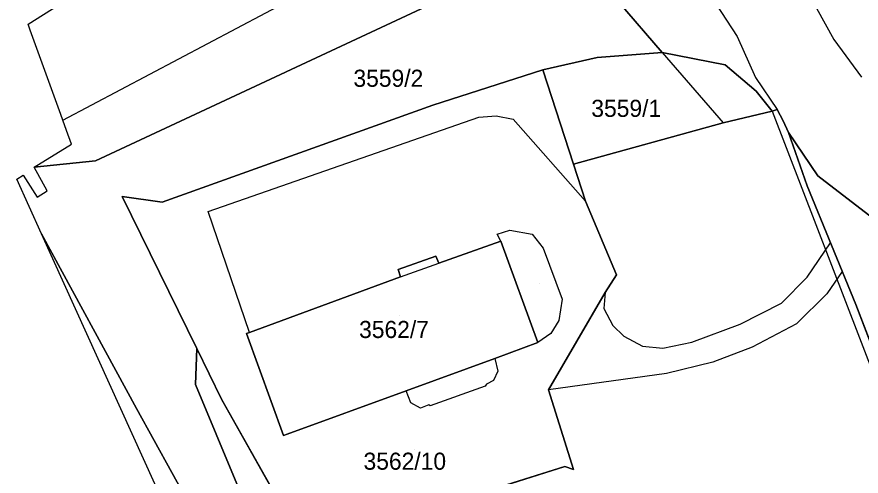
# Model space of a CAD drawing. Extents: x -262657 to -261595, y -1238015 to -1237156.
# Drawn here: x -262657.1 to -262558.2, y -1237290.8 to -1237237.1 of the extents above; entities that cross this region are included whole.
import ezdxf

# ---------------------------------------------------------------- set-up
doc = ezdxf.new("R2010")
doc.units = 0
for name, color, linetype in [('body_kn', 7, 'Continuous'), ('kladpar_druhypozemkov', 7, 'Continuous'), ('kladpar_hranice', 7, 'Continuous'), ('kladpar_parcelnecisla', 7, 'Continuous'), ('kladpar_plochy', 7, 'Continuous'), ('tarchy_linie', 7, 'Continuous'), ('zappar_hrandruhpozemk', 7, 'Continuous')]:
    doc.layers.add(name, color=color, linetype=linetype)

msp = doc.modelspace()

# ---------------------------------------------------------------- linework, layer by layer
at = {"layer": 'body_kn'}
for p, q in [((-262655.77, -1237237.94), (-262655.77, -1237237.94)), ((-262655.53, -1237238.61), (-262655.53, -1237238.61)), ((-262572.74, -1237239.37), (-262572.74, -1237239.37)), ((-262561.43, -1237239.7), (-262561.43, -1237239.7)), ((-262581.5, -1237241.24), (-262581.5, -1237241.24)), ((-262581.5, -1237241.24), (-262581.5, -1237241.24)), ((-262589.12, -1237241.84), (-262589.12, -1237241.84)), ((-262574.14, -1237242.68), (-262574.14, -1237242.68)), ((-262595.48, -1237243.25), (-262595.48, -1237243.25)), ((-262595.48, -1237243.25), (-262595.48, -1237243.25)), ((-262570.6, -1237244.18), (-262570.6, -1237244.18)), ((-262570.5, -1237245.78), (-262570.5, -1237245.78)), ((-262608.38, -1237247.38), (-262608.38, -1237247.38)), ((-262651.94, -1237248.48), (-262651.94, -1237248.48)), ((-262600.94, -1237248.66), (-262600.94, -1237248.66)), ((-262568.63, -1237248.12), (-262568.63, -1237248.12)), ((-262568.63, -1237248.12), (-262568.63, -1237248.12)), ((-262568.05, -1237247.91), (-262568.05, -1237247.91)), ((-262651.69, -1237249.16), (-262651.69, -1237249.16)), ((-262651.69, -1237249.16), (-262651.69, -1237249.16)), ((-262602.97, -1237248.8), (-262602.97, -1237248.8)), ((-262598.96, -1237249.05), (-262598.96, -1237249.05)), ((-262574.37, -1237249.46), (-262574.37, -1237249.46)), ((-262574.37, -1237249.46), (-262574.37, -1237249.46)), ((-262567.35, -1237249.24), (-262567.35, -1237249.24)), ((-262651.26, -1237250.37), (-262651.26, -1237250.37)), ((-262566.74, -1237250.59), (-262566.74, -1237250.59)), ((-262566.74, -1237250.59), (-262566.74, -1237250.59)), ((-262650.67, -1237251.98), (-262650.67, -1237251.98)), ((-262647.87, -1237253.9), (-262647.87, -1237253.9)), ((-262591.91, -1237254.31), (-262591.91, -1237254.31)), ((-262656.35, -1237255.57), (-262656.35, -1237255.57)), ((-262655.07, -1237254.67), (-262655.07, -1237254.67)), ((-262657.08, -1237256.06), (-262657.08, -1237256.06)), ((-262563.3, -1237255.68), (-262563.3, -1237255.68)), ((-262653.53, -1237257.41), (-262653.53, -1237257.41)), ((-262564.55, -1237256.82), (-262564.55, -1237256.82)), ((-262654.71, -1237258.18), (-262654.71, -1237258.18)), ((-262644.74, -1237258.1), (-262644.74, -1237258.1)), ((-262644.74, -1237258.1), (-262644.74, -1237258.1)), ((-262640.07, -1237258.74), (-262640.07, -1237258.74)), ((-262590.51, -1237258.64), (-262590.51, -1237258.64)), ((-262634.69, -1237259.82), (-262634.69, -1237259.82)), ((-262654.19, -1237262.45), (-262654.19, -1237262.45)), ((-262600.83, -1237262.49), (-262600.83, -1237262.49)), ((-262599.35, -1237262.04), (-262599.35, -1237262.04)), ((-262596.74, -1237262.49), (-262596.74, -1237262.49)), ((-262600.4, -1237263.3), (-262600.4, -1237263.3)), ((-262600.4, -1237263.3), (-262600.4, -1237263.3)), ((-262561.8, -1237263.52), (-262561.8, -1237263.52)), ((-262595.46, -1237264.14), (-262595.46, -1237264.14)), ((-262608.03, -1237265.05), (-262608.03, -1237265.05)), ((-262607.68, -1237265.87), (-262607.68, -1237265.87)), ((-262612.44, -1237266.61), (-262612.44, -1237266.61)), ((-262612.14, -1237267.49), (-262612.14, -1237267.49)), ((-262612.14, -1237267.49), (-262612.14, -1237267.49)), ((-262586.88, -1237267.24), (-262586.88, -1237267.24)), ((-262560.44, -1237266.84), (-262560.44, -1237266.84)), ((-262564.55, -1237267.54), (-262564.55, -1237267.54)), ((-262588.2, -1237269.3), (-262588.2, -1237269.3)), ((-262588.2, -1237269.3), (-262588.2, -1237269.3)), ((-262562.22, -1237269.47), (-262562.22, -1237269.47)), ((-262593.21, -1237270.09), (-262593.21, -1237270.09)), ((-262588.33, -1237271.18), (-262588.33, -1237271.18)), ((-262567.56, -1237270.57), (-262567.56, -1237270.57)), ((-262558.85, -1237270.72), (-262558.85, -1237270.72)), ((-262593.6, -1237272.58), (-262593.6, -1237272.58)), ((-262587.3, -1237273.18), (-262587.3, -1237273.18)), ((-262572.37, -1237273.03), (-262572.37, -1237273.03)), ((-262565.78, -1237273), (-262565.78, -1237273)), ((-262630.21, -1237274.12), (-262630.21, -1237274.12)), ((-262629.86, -1237274), (-262629.86, -1237274)), ((-262629.86, -1237274), (-262629.86, -1237274)), ((-262594.54, -1237274.12), (-262594.54, -1237274.12)), ((-262586.02, -1237274.42), (-262586.02, -1237274.42)), ((-262596.08, -1237275.16), (-262596.08, -1237275.16)), ((-262596.08, -1237275.16), (-262596.08, -1237275.16)), ((-262578.06, -1237275.13), (-262578.06, -1237275.13)), ((-262636.01, -1237275.87), (-262636.01, -1237275.87)), ((-262636.01, -1237275.87), (-262636.01, -1237275.87)), ((-262583.81, -1237275.59), (-262583.81, -1237275.59)), ((-262581.45, -1237275.84), (-262581.45, -1237275.84)), ((-262570.96, -1237275.7), (-262570.96, -1237275.7)), ((-262601.1, -1237277.03), (-262601.1, -1237277.03)), ((-262601.1, -1237277.03), (-262601.1, -1237277.03)), ((-262575.57, -1237277.46), (-262575.57, -1237277.46)), ((-262600.76, -1237278.53), (-262600.76, -1237278.53)), ((-262581, -1237278.81), (-262581, -1237278.81)), ((-262636.18, -1237280.09), (-262636.18, -1237280.09)), ((-262602.26, -1237280.29), (-262602.26, -1237280.29)), ((-262602.09, -1237280.05), (-262602.09, -1237280.05)), ((-262601.26, -1237279.6), (-262601.26, -1237279.6)), ((-262611.48, -1237280.81), (-262611.48, -1237280.81)), ((-262594.84, -1237280.72), (-262594.84, -1237280.72)), ((-262633.1, -1237281.8), (-262633.1, -1237281.8)), ((-262610.94, -1237282.24), (-262610.94, -1237282.24)), ((-262643.08, -1237282.89), (-262643.08, -1237282.89)), ((-262609.82, -1237282.84), (-262609.82, -1237282.84)), ((-262608.85, -1237282.45), (-262608.85, -1237282.45)), ((-262608.68, -1237282.58), (-262608.68, -1237282.58)), ((-262625.86, -1237286.06), (-262625.86, -1237286.06)), ((-262625.44, -1237285.9), (-262625.44, -1237285.9)), ((-262592.93, -1237289.66), (-262592.93, -1237289.66)), ((-262591.91, -1237290.03), (-262591.91, -1237290.03))]:
    msp.add_line(p, q, dxfattribs=at)
at = {"layer": 'kladpar_druhypozemkov'}
for p, q in [((-262611.98, -1237243.39), (-262611.98, -1237243.39)), ((-262585.49, -1237247.25), (-262585.49, -1237247.25)), ((-262595.87, -1237268.25), (-262595.87, -1237268.25)), ((-262612.23, -1237272.02), (-262612.23, -1237272.02)), ((-262610.56, -1237287.67), (-262610.56, -1237287.67))]:
    msp.add_line(p, q, dxfattribs=at)
at = {"layer": 'kladpar_hranice'}
for points in [[(-262581.5, -1237241.24), (-262586.63, -1237235.33), (-262603.29, -1237233.07), (-262647.87, -1237253.9), (-262655.07, -1237254.67), (-262650.67, -1237251.98), (-262651.26, -1237250.37), (-262651.69, -1237249.16), (-262651.94, -1237248.48), (-262655.53, -1237238.61), (-262655.77, -1237237.94), (-262608.68, -1237208.25), (-262590.74, -1237204.25), (-262574.99, -1237196.98), (-262562.71, -1237190.73)], [(-262595.48, -1237243.25), (-262608.38, -1237247.38), (-262640.07, -1237258.74), (-262644.74, -1237258.1), (-262636.01, -1237275.87), (-262636.18, -1237280.09), (-262621.83, -1237314.47), (-262592.82, -1237360.39), (-262623.19, -1237313.62), (-262628.1, -1237306.25), (-262630.3, -1237307.02), (-262636.85, -1237294.13), (-262643.08, -1237282.89), (-262654.19, -1237262.45), (-262657.08, -1237256.06), (-262656.35, -1237255.57), (-262654.71, -1237258.18), (-262653.53, -1237257.41), (-262655.07, -1237254.67), (-262647.87, -1237253.9), (-262603.29, -1237233.07), (-262586.63, -1237235.33), (-262581.5, -1237241.24)], [(-262595.48, -1237243.25), (-262589.12, -1237241.84), (-262581.5, -1237241.24)], [(-262581.5, -1237241.24), (-262589.12, -1237241.84), (-262595.48, -1237243.25)], [(-262581.5, -1237241.24), (-262574.14, -1237242.68), (-262570.5, -1237245.78), (-262568.63, -1237248.12)], [(-262568.63, -1237248.12), (-262570.5, -1237245.78), (-262574.14, -1237242.68), (-262581.5, -1237241.24)], [(-262644.74, -1237258.1), (-262640.07, -1237258.74), (-262608.38, -1237247.38), (-262595.48, -1237243.25), (-262591.91, -1237254.31), (-262590.51, -1237258.64), (-262586.88, -1237267.24), (-262588.2, -1237269.3), (-262594.84, -1237280.72)], [(-262568.63, -1237248.12), (-262574.37, -1237249.46), (-262591.91, -1237254.31), (-262595.48, -1237243.25)], [(-262574.37, -1237249.46), (-262568.63, -1237248.12), (-262568.05, -1237247.91), (-262567.35, -1237249.24), (-262566.74, -1237250.59), (-262564.55, -1237256.82), (-262558.85, -1237270.72), (-262552.98, -1237286.01), (-262550.94, -1237291.12), (-262542.72, -1237312.39), (-262540.2, -1237319.46), (-262538.34, -1237323.9), (-262536.56, -1237330.58), (-262531.33, -1237349.62), (-262532.04, -1237349.98), (-262533.34, -1237350.65), (-262556.43, -1237362.71), (-262558.44, -1237358.79), (-262564.27, -1237347.05)], [(-262566.74, -1237250.59), (-262567.35, -1237249.24), (-262568.05, -1237247.91), (-262568.63, -1237248.12)], [(-262623.17, -1237299.42), (-262620.81, -1237298.65), (-262610.97, -1237295.43), (-262610.5, -1237297), (-262606.76, -1237295.86), (-262607.22, -1237294.17), (-262592.93, -1237289.66), (-262591.91, -1237290.03), (-262594.84, -1237280.72), (-262588.2, -1237269.3), (-262586.88, -1237267.24), (-262590.51, -1237258.64), (-262591.91, -1237254.31), (-262574.37, -1237249.46)], [(-262566.74, -1237250.59), (-262563.3, -1237255.68), (-262556.86, -1237260.6), (-262550.52, -1237263.55), (-262546.64, -1237272.98), (-262544.97, -1237277.21)], [(-262544.97, -1237277.21), (-262547.68, -1237283.68), (-262541.83, -1237298.18), (-262537.2, -1237309.76), (-262532.89, -1237321.1), (-262529.29, -1237326.85), (-262525.82, -1237331.27), (-262522.72, -1237333.28), (-262518.85, -1237334.11), (-262515.3, -1237341.44), (-262526.44, -1237347.1), (-262531.33, -1237349.62), (-262536.56, -1237330.58), (-262538.34, -1237323.9), (-262540.2, -1237319.46), (-262542.72, -1237312.39), (-262550.94, -1237291.12), (-262552.98, -1237286.01), (-262558.85, -1237270.72), (-262564.55, -1237256.82), (-262566.74, -1237250.59)], [(-262544.97, -1237277.21), (-262546.64, -1237272.98), (-262550.52, -1237263.55), (-262556.86, -1237260.6), (-262563.3, -1237255.68), (-262566.74, -1237250.59)], [(-262594.84, -1237280.72), (-262591.91, -1237290.03), (-262592.93, -1237289.66), (-262607.22, -1237294.17), (-262606.76, -1237295.86), (-262610.5, -1237297), (-262610.97, -1237295.43), (-262620.81, -1237298.65), (-262623.17, -1237299.42), (-262633.1, -1237281.8), (-262636.01, -1237275.87), (-262644.74, -1237258.1)], [(-262618.68, -1237333.67), (-262639.61, -1237294.62), (-262654.19, -1237262.45), (-262643.08, -1237282.89), (-262636.85, -1237294.13), (-262630.3, -1237307.02), (-262628.1, -1237306.25), (-262623.19, -1237313.62), (-262592.82, -1237360.39), (-262585.41, -1237372.39), (-262584.43, -1237371.9), (-262573.78, -1237386.21), (-262552.09, -1237410.69), (-262535.69, -1237430.45), (-262553.5, -1237412.44), (-262565.17, -1237400.69), (-262576.16, -1237389.82), (-262590.88, -1237375.27), (-262604.63, -1237354.69), (-262605.51, -1237353.37), (-262618.68, -1237333.67)], [(-262596.08, -1237275.16), (-262601.1, -1237277.03), (-262611.48, -1237280.81), (-262625.44, -1237285.9), (-262625.86, -1237286.06), (-262630.21, -1237274.12), (-262629.86, -1237274), (-262612.14, -1237267.49), (-262612.44, -1237266.61), (-262608.03, -1237265.05), (-262607.68, -1237265.87), (-262600.4, -1237263.3), (-262596.08, -1237275.16)], [(-262596.08, -1237275.16), (-262600.4, -1237263.3), (-262607.68, -1237265.87), (-262608.03, -1237265.05), (-262612.44, -1237266.61), (-262612.14, -1237267.49), (-262629.86, -1237274), (-262630.21, -1237274.12), (-262625.86, -1237286.06), (-262625.44, -1237285.9), (-262611.48, -1237280.81), (-262601.1, -1237277.03), (-262596.08, -1237275.16)], [(-262605.13, -1237303.02), (-262600.54, -1237315.71), (-262586.31, -1237355.03), (-262584.73, -1237359.39), (-262578.8, -1237368.63), (-262584.43, -1237371.9), (-262585.41, -1237372.39), (-262592.82, -1237360.39), (-262621.83, -1237314.47), (-262636.18, -1237280.09), (-262636.01, -1237275.87)], [(-262636.01, -1237275.87), (-262633.1, -1237281.8), (-262623.17, -1237299.42)]]:
    msp.add_lwpolyline(points, dxfattribs=at)
at = {"layer": 'kladpar_plochy'}
for p, q in [((-262608.38, -1237247.38), (-262595.48, -1237243.25)), ((-262595.48, -1237243.25), (-262591.91, -1237254.31)), ((-262640.07, -1237258.74), (-262608.38, -1237247.38)), ((-262574.37, -1237249.46), (-262568.63, -1237248.12)), ((-262568.63, -1237248.12), (-262568.05, -1237247.91)), ((-262568.05, -1237247.91), (-262567.35, -1237249.24)), ((-262591.91, -1237254.31), (-262574.37, -1237249.46)), ((-262567.35, -1237249.24), (-262566.74, -1237250.59)), ((-262566.74, -1237250.59), (-262564.55, -1237256.82)), ((-262590.51, -1237258.64), (-262591.91, -1237254.31)), ((-262591.91, -1237254.31), (-262590.51, -1237258.64)), ((-262564.55, -1237256.82), (-262558.85, -1237270.72)), ((-262644.74, -1237258.1), (-262640.07, -1237258.74)), ((-262636.01, -1237275.87), (-262644.74, -1237258.1)), ((-262586.88, -1237267.24), (-262590.51, -1237258.64)), ((-262590.51, -1237258.64), (-262586.88, -1237267.24)), ((-262600.4, -1237263.3), (-262607.68, -1237265.87)), ((-262596.08, -1237275.16), (-262600.4, -1237263.3)), ((-262608.03, -1237265.05), (-262612.44, -1237266.61)), ((-262607.68, -1237265.87), (-262608.03, -1237265.05)), ((-262612.14, -1237267.49), (-262629.86, -1237274)), ((-262612.44, -1237266.61), (-262612.14, -1237267.49)), ((-262588.2, -1237269.3), (-262586.88, -1237267.24)), ((-262586.88, -1237267.24), (-262588.2, -1237269.3)), ((-262594.84, -1237280.72), (-262588.2, -1237269.3)), ((-262588.2, -1237269.3), (-262594.84, -1237280.72)), ((-262558.85, -1237270.72), (-262552.98, -1237286.01)), ((-262629.86, -1237274), (-262630.21, -1237274.12)), ((-262630.21, -1237274.12), (-262625.86, -1237286.06)), ((-262601.1, -1237277.03), (-262596.08, -1237275.16)), ((-262633.1, -1237281.8), (-262636.01, -1237275.87)), ((-262611.48, -1237280.81), (-262601.1, -1237277.03)), ((-262625.44, -1237285.9), (-262611.48, -1237280.81)), ((-262591.91, -1237290.03), (-262594.84, -1237280.72)), ((-262594.84, -1237280.72), (-262591.91, -1237290.03)), ((-262623.17, -1237299.42), (-262633.1, -1237281.8)), ((-262625.86, -1237286.06), (-262625.44, -1237285.9)), ((-262607.22, -1237294.17), (-262592.93, -1237289.66)), ((-262592.93, -1237289.66), (-262607.22, -1237294.17)), ((-262592.93, -1237289.66), (-262591.91, -1237290.03)), ((-262591.91, -1237290.03), (-262592.93, -1237289.66))]:
    msp.add_line(p, q, dxfattribs=at)
for points in [[(-262603.29, -1237233.07), (-262647.87, -1237253.9), (-262655.07, -1237254.67), (-262650.67, -1237251.98), (-262651.26, -1237250.37), (-262651.69, -1237249.16), (-262651.94, -1237248.48), (-262655.53, -1237238.61), (-262655.77, -1237237.94), (-262608.68, -1237208.25)], [(-262501.45, -1237232.64), (-262504.59, -1237238.36), (-262511.88, -1237251.65), (-262515.34, -1237257.95), (-262522.11, -1237261.89), (-262527.92, -1237265.28), (-262539.65, -1237272.22), (-262544.39, -1237275.85), (-262544.97, -1237277.21), (-262546.64, -1237272.98), (-262550.52, -1237263.55), (-262556.86, -1237260.6), (-262563.3, -1237255.68), (-262566.74, -1237250.59), (-262567.35, -1237249.24), (-262568.05, -1237247.91), (-262568.63, -1237248.12), (-262570.5, -1237245.78), (-262574.14, -1237242.68), (-262581.5, -1237241.24), (-262586.63, -1237235.33)], [(-262552.98, -1237286.01), (-262558.85, -1237270.72), (-262564.55, -1237256.82), (-262566.74, -1237250.59), (-262563.3, -1237255.68), (-262556.86, -1237260.6)]]:
    msp.add_lwpolyline(points, dxfattribs=at)
for points in [[(-262581.5, -1237241.24), (-262589.12, -1237241.84), (-262595.48, -1237243.25), (-262608.38, -1237247.38), (-262640.07, -1237258.74), (-262644.74, -1237258.1), (-262636.01, -1237275.87), (-262636.18, -1237280.09), (-262621.83, -1237314.47), (-262592.82, -1237360.39), (-262623.19, -1237313.62), (-262628.1, -1237306.25), (-262630.3, -1237307.02), (-262636.85, -1237294.13), (-262643.08, -1237282.89), (-262654.19, -1237262.45), (-262657.08, -1237256.06), (-262656.35, -1237255.57), (-262654.71, -1237258.18), (-262653.53, -1237257.41), (-262655.07, -1237254.67), (-262647.87, -1237253.9), (-262603.29, -1237233.07), (-262586.63, -1237235.33)], [(-262581.5, -1237241.24), (-262574.14, -1237242.68), (-262570.5, -1237245.78), (-262568.63, -1237248.12), (-262574.37, -1237249.46), (-262591.91, -1237254.31), (-262595.48, -1237243.25), (-262589.12, -1237241.84)], [(-262618.68, -1237333.67), (-262639.61, -1237294.62), (-262654.19, -1237262.45), (-262643.08, -1237282.89), (-262636.85, -1237294.13), (-262630.3, -1237307.02), (-262628.1, -1237306.25), (-262623.19, -1237313.62), (-262592.82, -1237360.39), (-262585.41, -1237372.39), (-262584.43, -1237371.9), (-262573.78, -1237386.21), (-262552.09, -1237410.69), (-262535.69, -1237430.45), (-262553.5, -1237412.44), (-262565.17, -1237400.69), (-262576.16, -1237389.82), (-262590.88, -1237375.27), (-262604.63, -1237354.69), (-262605.51, -1237353.37)], [(-262596.08, -1237275.16), (-262601.1, -1237277.03), (-262611.48, -1237280.81), (-262625.44, -1237285.9), (-262625.86, -1237286.06), (-262630.21, -1237274.12), (-262629.86, -1237274), (-262612.14, -1237267.49), (-262612.44, -1237266.61), (-262608.03, -1237265.05), (-262607.68, -1237265.87), (-262600.4, -1237263.3)], [(-262636.01, -1237275.87), (-262633.1, -1237281.8), (-262623.17, -1237299.42), (-262617.79, -1237308.5), (-262605.13, -1237303.02), (-262600.54, -1237315.71), (-262586.31, -1237355.03), (-262584.73, -1237359.39), (-262578.8, -1237368.63), (-262584.43, -1237371.9), (-262585.41, -1237372.39), (-262592.82, -1237360.39), (-262621.83, -1237314.47), (-262636.18, -1237280.09)]]:
    msp.add_lwpolyline(points, close=True, dxfattribs=at)
at = {"layer": 'tarchy_linie'}
msp.add_lwpolyline([(-262588.2, -1237269.3), (-262588.33, -1237271.18), (-262587.3, -1237273.18), (-262586.02, -1237274.42), (-262583.81, -1237275.59), (-262581.45, -1237275.84), (-262578.06, -1237275.13), (-262572.37, -1237273.03), (-262567.56, -1237270.57), (-262564.55, -1237267.54), (-262561.8, -1237263.52), (-262560.44, -1237266.84), (-262562.22, -1237269.47), (-262565.78, -1237273), (-262570.96, -1237275.7), (-262575.57, -1237277.46), (-262581, -1237278.81), (-262594.84, -1237280.72), (-262588.2, -1237269.3)], dxfattribs=at)
at = {"layer": 'zappar_hrandruhpozemk'}
for p, q in [((-262651.69, -1237249.16), (-262622.83, -1237233.88)), ((-262581.5, -1237241.24), (-262574.37, -1237249.46)), ((-262568.63, -1237248.12), (-262556.56, -1237279.36)), ((-262595.46, -1237264.14), (-262593.21, -1237270.09)), ((-262612.14, -1237267.49), (-262607.68, -1237265.87)), ((-262602.26, -1237280.29), (-262608.68, -1237282.58))]:
    msp.add_line(p, q, dxfattribs=at)
for points in [[(-262543.28, -1237201.38), (-262546.89, -1237202.74), (-262550.81, -1237204.57), (-262553.58, -1237206.1), (-262556.18, -1237207.76), (-262558, -1237209.23), (-262559.59, -1237210.84), (-262561.47, -1237213.31), (-262563.24, -1237216.53), (-262564.32, -1237219.67), (-262565.17, -1237223.44), (-262565.56, -1237226.83), (-262565.35, -1237230.44), (-262563.43, -1237236.04), (-262561.43, -1237239.7), (-262558.17, -1237244.12)], [(-262612, -1237229.47), (-262601.7, -1237225.52), (-262597.69, -1237224.79), (-262594.34, -1237224.65), (-262591.07, -1237224.85), (-262587.32, -1237226.06), (-262583.58, -1237227.73), (-262578.9, -1237230.81), (-262576.49, -1237233.61), (-262572.74, -1237239.37), (-262570.6, -1237244.18), (-262568.05, -1237247.91)], [(-262602.97, -1237248.8), (-262600.94, -1237248.66), (-262598.96, -1237249.05), (-262590.51, -1237258.64)], [(-262629.86, -1237274), (-262634.69, -1237259.82), (-262602.97, -1237248.8)], [(-262600.4, -1237263.3), (-262600.83, -1237262.49), (-262599.35, -1237262.04), (-262596.74, -1237262.49), (-262595.46, -1237264.14)], [(-262593.21, -1237270.09), (-262593.6, -1237272.58), (-262594.54, -1237274.12), (-262596.08, -1237275.16)], [(-262601.1, -1237277.03), (-262600.76, -1237278.53), (-262601.26, -1237279.6), (-262602.09, -1237280.05), (-262602.26, -1237280.29)], [(-262608.68, -1237282.58), (-262608.85, -1237282.45), (-262609.82, -1237282.84), (-262610.94, -1237282.24), (-262611.48, -1237280.81)]]:
    msp.add_lwpolyline(points, dxfattribs=at)

# ---------------------------------------------------------------- texts
at = {"layer": 'kladpar_parcelnecisla'}
for s, p in [('3559/2', (-262617.669, -1237245.25)), ('3559/1', (-262589.813, -1237248.77)), ('3562/7', (-262617.007, -1237274.64)), ('3562/10', (-262616.487, -1237290.05))]:
    msp.add_text(s, height=2, dxfattribs=at).set_placement(p)

doc.saveas('drawing.dxf')
